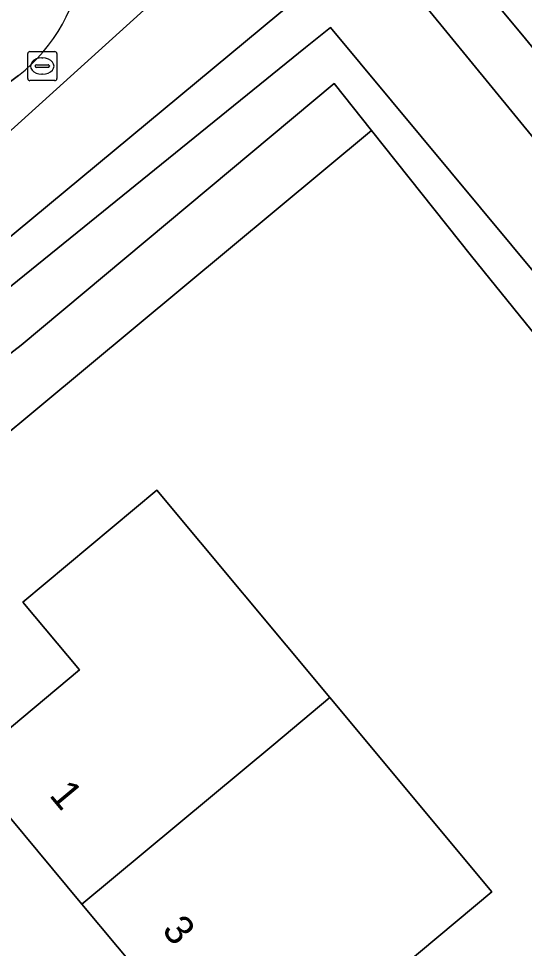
# Model space of a CAD drawing. Extents: x 164148 to 165261, y 382513 to 383432.
# Drawn here: x 164693.05 to 164710.4, y 383144.67 to 383176.55 of the extents above; entities that cross this region are included whole.
import ezdxf

# ---------------------------------------------------------------- set-up
doc = ezdxf.new("R2010")
doc.units = 0
for name, color, linetype in [('IMGEO_Erf', 7, 'Continuous'), ('IMGEO_Groenvoorziening', 7, 'Continuous'), ('IMGEO_Oever', 7, 'Continuous'), ('IMGEO_Pand', 7, 'Continuous'), ('IMGEO_Pand_nummerreeks', 7, 'Continuous'), ('IMGEO_Rioolput', 7, 'Continuous'), ('IMGEO_Voetpad_open', 7, 'Continuous'), ('IMGEO_Waterloop', 7, 'Continuous')]:
    doc.layers.add(name, color=color, linetype=linetype)

msp = doc.modelspace()

# ---------------------------------------------------------------- linework, layer by layer
at = {"layer": 'IMGEO_Erf'}
msp.add_lwpolyline([(164749.279, 383118.123), (164708.585, 383168.407), (164705.154, 383172.72), (164688.93, 383159.225), (164686.54, 383144.995), (164688.997, 383144.496)], dxfattribs=at)
msp.add_lwpolyline([(164702.499, 383140.933), (164700.592, 383143.214), (164698.886, 383141.788), (164695.223, 383146.183), (164691.237, 383150.966), (164695.132, 383154.219), (164693.195, 383156.539), (164697.789, 383160.376), (164703.728, 383153.266), (164709.288, 383146.608)], close=True, dxfattribs=at)
at = {"layer": 'IMGEO_Groenvoorziening'}
for points in [[(164848.313, 383017.362), (164784.146, 383095.866), (164702.351, 383195.051), (164664.499, 383237.968), (164566.122, 383349.332), (164565.67, 383345.599), (164566.484, 383345.487), (164566.305, 383344.311), (164569.232, 383342.658), (164579.791, 383329.652), (164603.14, 383303.958), (164617.977, 383286.766), (164648.404, 383251.254), (164673.485, 383220.184), (164709.708, 383176.739), (164710.441, 383175.86), (164752.593, 383124.39), (164776.716, 383094.655), (164796.852, 383070.221), (164805.188, 383059.841), (164822.836, 383038.617)], [(164705.154, 383172.72), (164703.877, 383174.325), (164693.133, 383165.356), (164692.166, 383164.612), (164691.197, 383164.474), (164690.35, 383164.651), (164689.822, 383165.09), (164688.643, 383166.07), (164688.591, 383167.263), (164688.541, 383168.421), (164689.54, 383169.792), (164699.148, 383178.489), (164699.35, 383180.017), (164697.544, 383182.287), (164689.184, 383191.909), (164669.707, 383215.37), (164653.254, 383235.189)], [(164693.048, 383174.598), (164683.022, 383167.062)], [(164685.941, 383145.116), (164686.092, 383145.085), (164688.645, 383159.308), (164688.93, 383159.225), (164705.154, 383172.72)]]:
    msp.add_lwpolyline(points, dxfattribs=at)
for centre, radius, start, end in [((164689.379, 383179.245), 5.92, 308.2907, 38.5585), ((164689.355, 383179.253), 4.13, 308.3755, 41.5054)]:
    msp.add_arc(centre, radius, start, end, dxfattribs=at)
at = {"layer": 'IMGEO_Oever'}
msp.add_lwpolyline([(164702.895, 383175.561), (164691.673, 383166.485), (164690.67, 383167.345), (164701.976, 383176.715), (164702.796, 383177.395), (164568.021, 383339.417), (164569.063, 383340.332), (164663.446, 383230.119), (164829.318, 383027.736), (164900.978, 382938.587), (164899.829, 382937.694), (164835.51, 383016.034), (164740.957, 383131.523), (164703.749, 383176.252)], close=True, dxfattribs=at)
for points in [[(164822.836, 383038.617), (164805.188, 383059.841), (164796.852, 383070.221), (164776.716, 383094.655), (164752.593, 383124.39), (164710.441, 383175.86), (164709.708, 383176.739), (164673.485, 383220.184), (164648.404, 383251.254)], [(164653.254, 383235.189), (164669.707, 383215.37), (164689.184, 383191.909), (164697.544, 383182.287), (164699.35, 383180.017), (164699.148, 383178.489), (164689.54, 383169.792), (164688.541, 383168.421), (164688.591, 383167.263), (164690.545, 383167.238), (164691.678, 383166.321), (164692.164, 383165.304), (164692.166, 383164.612), (164693.133, 383165.356), (164703.877, 383174.325), (164705.154, 383172.72), (164708.585, 383168.407), (164749.279, 383118.123), (164784.358, 383075.915), (164836.85, 383011.183)]]:
    msp.add_lwpolyline(points, dxfattribs=at)
at = {"layer": 'IMGEO_Pand'}
for points in [[(164703.728, 383153.266), (164697.789, 383160.376), (164693.195, 383156.539), (164695.132, 383154.219), (164691.237, 383150.966), (164695.223, 383146.183), (164701.803, 383151.663)], [(164703.728, 383153.266), (164701.803, 383151.663), (164695.223, 383146.183), (164698.886, 383141.788), (164700.592, 383143.214), (164702.499, 383140.933), (164709.288, 383146.608)]]:
    msp.add_lwpolyline(points, close=True, dxfattribs=at)
at = {"layer": 'IMGEO_Rioolput'}
for p, q in [((164693.436, 383175.424), (164694.288, 383175.424)), ((164693.361, 383174.498), (164693.361, 383175.35)), ((164693.849, 383175.204), (164693.874, 383175.204)), ((164694.362, 383175.35), (164694.362, 383174.498)), ((164693.62, 383174.918), (164693.62, 383174.93)), ((164694.058, 383174.881), (164693.66, 383174.881)), ((164693.663, 383174.967), (164694.061, 383174.967)), ((164694.104, 383174.93), (164694.104, 383174.918)), ((164693.872, 383174.644), (164693.847, 383174.644)), ((164694.288, 383174.424), (164693.436, 383174.424))]:
    msp.add_line(p, q, dxfattribs=at)
for points in [[(164693.436, 383175.424), (164694.288, 383175.424)], [(164693.361, 383174.498), (164693.361, 383175.35)], [(164694.362, 383175.35), (164694.362, 383174.498)], [(164694.288, 383174.424), (164693.436, 383174.424)]]:
    msp.add_lwpolyline(points, dxfattribs=at)
for centre, radius, start, end in [((164693.438, 383175.348), 0.0765, 91.552, 178.448), ((164693.438, 383175.348), 0.0765, 91.552, 178.448), ((164694.286, 383175.348), 0.0765, 1.552, 88.448), ((164694.286, 383175.348), 0.0765, 1.552, 88.448), ((164693.66, 383174.927), 0.0403, 85.8775, 175.7526), ((164693.657, 383174.917), 0.0366, 178.938, 274.7102), ((164694.061, 383174.924), 0.043, 264.8664, 352.4533), ((164694.065, 383174.929), 0.0386, 1.7309, 96.639), ((164693.438, 383174.5), 0.0765, 181.552, 268.448), ((164693.438, 383174.5), 0.0765, 181.552, 268.448), ((164694.286, 383174.5), 0.0765, 271.552, 358.448), ((164694.286, 383174.5), 0.0765, 271.552, 358.448)]:
    msp.add_arc(centre, radius, start, end, dxfattribs=at)
for centre, major_axis, ratio, start_param, end_param in [((164693.848, 383174.924), (-0.387, 0.002), 0.722429, 4.712389, 7.853982), ((164693.873, 383174.924), (-0.39, 0.002), 0.717154, 1.570796, 4.712389)]:
    msp.add_ellipse(centre, major_axis=major_axis, ratio=ratio, start_param=start_param, end_param=end_param, dxfattribs=at)
at = {"layer": 'IMGEO_Voetpad_open'}
msp.add_lwpolyline([(164683.022, 383167.062), (164693.048, 383174.598)], dxfattribs=at)
for centre, radius, start, end in [((164689.379, 383179.245), 5.92, 308.2907, 38.5585), ((164689.355, 383179.253), 4.13, 308.3755, 41.5054)]:
    msp.add_arc(centre, radius, start, end, dxfattribs=at)
at = {"layer": 'IMGEO_Waterloop'}
msp.add_lwpolyline([(164663.446, 383230.119), (164569.063, 383340.332), (164568.021, 383339.417), (164702.796, 383177.395), (164701.976, 383176.715), (164690.67, 383167.345), (164691.673, 383166.485), (164702.895, 383175.561), (164703.749, 383176.252), (164740.957, 383131.523), (164835.51, 383016.034), (164899.829, 382937.694), (164900.978, 382938.587), (164829.318, 383027.736)], close=True, dxfattribs=at)

# ---------------------------------------------------------------- texts
at = {"layer": 'IMGEO_Pand_nummerreeks'}
for s, p in [('1', (164694.071, 383149.909)), ('3', (164697.934, 383145.273))]:
    msp.add_text(s, height=1, rotation=309.8089, dxfattribs=at).set_placement(p)

doc.saveas('drawing.dxf')
